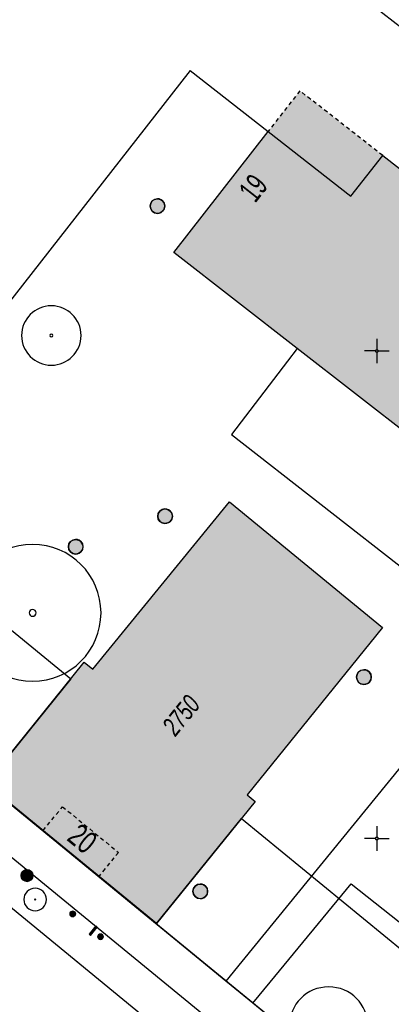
# Model space of a CAD drawing. Header units: metres. Extents: x 2695560 to 2696939, y 1260491 to 1262050.
# Tile 613 of 656: x 2696083 to 2696102, y 1260916 to 1260967. Entities that reach past the tile are written whole.
import ezdxf

# ---------------------------------------------------------------- set-up
doc = ezdxf.new("R2010")
doc.units = ezdxf.units.M
doc.linetypes.add('AUSGEZOGEN', pattern=[0])
doc.linetypes.add('VERDECKT2_S2', pattern=[0.36, 0.2, -0.16])
for name, color, linetype in [('XR$1$AV_Flächen (EO)', 7, 'AUSGEZOGEN'), ('XR$1$AV_Gebäudeflächen (BB)', 7, 'AUSGEZOGEN'), ('XR$1$AV_Gebäudeflächen (EO)', 7, 'AUSGEZOGEN'), ('XR$1$AV_Haus-Nr.', 7, 'AUSGEZOGEN'), ('XR$1$AV_Koordinatennetzpunkte', 7, 'AUSGEZOGEN'), ('XR$1$AV_Linien (BB)', 7, 'AUSGEZOGEN'), ('XR$1$AV_Linien (EO)', 7, 'AUSGEZOGEN'), ('XR$1$AV_Versicherung-Nr.', 7, 'AUSGEZOGEN'), ('XR$1$AW_LK_Schachtdeckel', 24, 'AUSGEZOGEN'), ('XR$1$EW_LK_Bauwerk_FL_Linie_Punkt', 1, 'AUSGEZOGEN'), ('XR$1$EW_LK_Knoten', 1, 'AUSGEZOGEN'), ('XR$1$GR_Baum', 94, 'AUSGEZOGEN'), ('XR$1$Liegenschaftsgrenzen', 7, 'AUSGEZOGEN'), ('XR$1$PFAW', 255, 'AUSGEZOGEN'), ('XR$1$PFEW', 255, 'AUSGEZOGEN'), ('XR$1$RAEW', 8, 'AUSGEZOGEN'), ('XR$1$RP_Abstandslinie', 7, 'AUSGEZOGEN')]:
    doc.layers.add(name, color=color, linetype=linetype)
doc.styles.add('ARIAL', font='arial.ttf')

# ---------------------------------------------------------------- blocks, each defined once
blk = doc.blocks.new('BAV2041')
at = {"color": 7, "transparency": 33554687}
for p, q in [((0, 0.5), (0, 0.05)), ((-0.05, 0), (-0.5, 0)), ((0.05, 0), (0.5, 0)), ((0, -0.05), (0, -0.5))]:
    blk.add_line(p, q, dxfattribs=at)
blk.add_circle((0, 0), 0.05, dxfattribs=at)
for start, end in [(90, 270), (270, 90)]:
    blk.add_arc((0, 0), 0.05, start, end, dxfattribs=at)
blk = doc.blocks.new('WBGR1')
at = {"color": 94, "transparency": 33554687}
for radius, start, end in [(1, 90, 270), (1, 270, 90), (0.05, 90, 270), (0.05, 270, 90)]:
    blk.add_arc((0, 0), radius, start, end, dxfattribs=at)
blk = doc.blocks.new('BAW2082')
at = {"layer": 'XR$1$PFAW', "transparency": 33554687}
blk.add_hatch(color=7, dxfattribs=at).paths.add_polyline_path([(0.509, -0.003), (0.499, 0.098), (0.469, 0.194), (0.42, 0.283), (0.354, 0.359), (0.274, 0.421), (0.183, 0.466), (0.085, 0.491), (-0.016, 0.496), (-0.116, 0.481), (-0.211, 0.446), (-0.297, 0.392), (-0.37, 0.323), (-0.428, 0.24), (-0.468, 0.147), (-0.488, 0.047), (-0.488, -0.054), (-0.468, -0.153), (-0.428, -0.246), (-0.37, -0.329), (-0.297, -0.398), (-0.211, -0.452), (-0.116, -0.487), (-0.016, -0.502), (0.085, -0.497), (0.183, -0.472), (0.274, -0.427), (0.354, -0.366), (0.42, -0.289), (0.469, -0.2), (0.499, -0.104)])
at = {"transparency": 33554687}
for start, end in [(91.19481, 268.80519), (268.80519, 91.19481)]:
    blk.add_arc((0.01, 0), 0.5, start, end, dxfattribs=at)
at = {"layer": 'XR$1$PFAW', "transparency": 33554687}
blk.add_circle((0.009, -0.003), 0.5, dxfattribs=at)
blk = doc.blocks.new('BAW2088')
at = {"layer": 'XR$1$PFAW', "transparency": 33554687}
blk.add_hatch(color=253, dxfattribs=at).paths.add_polyline_path([(0.51, 0), (0.5, 0.101), (0.47, 0.197), (0.421, 0.286), (0.355, 0.362), (0.275, 0.424), (0.184, 0.469), (0.086, 0.494), (-0.015, 0.499), (-0.115, 0.484), (-0.21, 0.449), (-0.296, 0.395), (-0.369, 0.326), (-0.427, 0.243), (-0.467, 0.15), (-0.487, 0.051), (-0.487, -0.051), (-0.467, -0.15), (-0.427, -0.243), (-0.369, -0.326), (-0.296, -0.395), (-0.21, -0.449), (-0.115, -0.484), (-0.015, -0.499), (0.086, -0.494), (0.184, -0.469), (0.275, -0.424), (0.355, -0.362), (0.421, -0.286), (0.47, -0.197), (0.5, -0.101)])
at = {"transparency": 33554687}
for start, end in [(91.19481, 268.80519), (268.80519, 91.19481)]:
    blk.add_arc((0.01, 0), 0.5, start, end, dxfattribs=at)
at = {"layer": 'XR$1$PFAW', "transparency": 33554687}
blk.add_circle((0.01, 0), 0.5, dxfattribs=at)
blk = doc.blocks.new('BEW15')
at = {"layer": 'XR$1$PFEW', "transparency": 33554687}
h = blk.add_hatch(color=7, dxfattribs=at)
h.paths.add_polyline_path([(-0.5, 0), (-0.497, -0.05), (-0.489, -0.1), (-0.477, -0.15), (-0.459, -0.197), (-0.437, -0.242), (-0.41, -0.285), (-0.379, -0.326), (-0.344, -0.362), (-0.306, -0.395), (-0.264, -0.424), (-0.22, -0.449), (-0.173, -0.469), (-0.125, -0.484), (-0.075, -0.494), (-0.025, -0.499), (0.026, -0.499), (0.076, -0.494), (0.126, -0.484), (0.174, -0.469), (0.22, -0.449), (0.265, -0.424), (0.306, -0.395), (0.345, -0.362), (0.38, -0.326), (0.411, -0.285), (0.437, -0.242), (0.46, -0.197), (0.477, -0.15), (0.49, -0.1), (0.498, -0.05), (0.5, 0), (0.498, 0.051), (0.49, 0.101), (0.477, 0.15), (0.46, 0.197), (0.437, 0.243), (0.411, 0.286), (0.38, 0.326), (0.345, 0.363), (0.306, 0.396), (0.265, 0.424), (0.22, 0.449), (0.174, 0.469), (0.126, 0.484), (0.076, 0.494), (0.026, 0.5), (-0.025, 0.5), (-0.075, 0.494), (-0.125, 0.484), (-0.173, 0.469), (-0.22, 0.449), (-0.264, 0.424), (-0.306, 0.396), (-0.344, 0.363), (-0.379, 0.326), (-0.41, 0.286), (-0.437, 0.243), (-0.459, 0.197), (-0.477, 0.15), (-0.489, 0.101), (-0.497, 0.051)])
h.paths.add_polyline_path([(0.01, 0.001), (0.01, 0), (0.01, -0.001), (0.01, -0.002), (0.01, -0.003), (0.009, -0.004), (0.009, -0.005), (0.009, -0.006), (0.008, -0.006), (0.007, -0.007), (0.006, -0.008), (0.006, -0.008), (0.005, -0.009), (0.004, -0.009), (0.003, -0.01), (0.002, -0.01), (0.001, -0.01), (0, -0.01), (-0.001, -0.01), (-0.002, -0.01), (-0.003, -0.009), (-0.004, -0.009), (-0.005, -0.008), (-0.006, -0.008), (-0.007, -0.007), (-0.007, -0.006), (-0.008, -0.006), (-0.008, -0.005), (-0.009, -0.004), (-0.009, -0.003), (-0.009, -0.002), (-0.01, -0.001), (-0.01, 0), (-0.01, 0.001), (-0.009, 0.002), (-0.009, 0.003), (-0.009, 0.004), (-0.008, 0.005), (-0.008, 0.006), (-0.007, 0.007), (-0.007, 0.007), (-0.006, 0.008), (-0.005, 0.009), (-0.004, 0.009), (-0.003, 0.01), (-0.002, 0.01), (-0.001, 0.01), (0, 0.01), (0.001, 0.01), (0.002, 0.01), (0.003, 0.01), (0.004, 0.01), (0.005, 0.009), (0.006, 0.009), (0.006, 0.008), (0.007, 0.007), (0.008, 0.007), (0.009, 0.006), (0.009, 0.005), (0.009, 0.004), (0.01, 0.003), (0.01, 0.002)], flags=16)
at = {"color": 1, "transparency": 33554687}
for start, end in [(0, 180), (180, 0)]:
    blk.add_arc((0, 0), 0.5, start, end, dxfattribs=at)
at = {"layer": 'XR$1$PFEW', "transparency": 33554687}
blk.add_circle((0, 0), 0.5, dxfattribs=at)
blk = doc.blocks.new('BEW957')
at = {"layer": 'XR$1$RAEW', "transparency": 33554687}
blk.add_hatch(color=1, dxfattribs=at).paths.add_polyline_path([(-0.5, 0), (-0.5, -0.05), (-0.49, -0.1), (-0.48, -0.15), (-0.46, -0.2), (-0.44, -0.24), (-0.41, -0.29), (-0.38, -0.33), (-0.34, -0.36), (-0.31, -0.4), (-0.26, -0.42), (-0.22, -0.45), (-0.17, -0.47), (-0.13, -0.48), (-0.08, -0.49), (-0.03, -0.5), (0.03, -0.5), (0.08, -0.49), (0.13, -0.48), (0.17, -0.47), (0.22, -0.45), (0.26, -0.42), (0.31, -0.4), (0.34, -0.36), (0.38, -0.33), (0.41, -0.29), (0.44, -0.24), (0.46, -0.2), (0.48, -0.15), (0.49, -0.1), (0.5, -0.05), (0.5, 0), (0.5, 0.05), (0.49, 0.1), (0.48, 0.15), (0.46, 0.2), (0.44, 0.24), (0.41, 0.29), (0.38, 0.33), (0.34, 0.36), (0.31, 0.4), (0.26, 0.42), (0.22, 0.45), (0.17, 0.47), (0.13, 0.48), (0.08, 0.49), (0.03, 0.5), (-0.03, 0.5), (-0.08, 0.49), (-0.13, 0.48), (-0.17, 0.47), (-0.22, 0.45), (-0.26, 0.42), (-0.31, 0.4), (-0.34, 0.36), (-0.38, 0.33), (-0.41, 0.29), (-0.44, 0.24), (-0.46, 0.2), (-0.48, 0.15), (-0.49, 0.1), (-0.5, 0.05)])
at = {"color": 1, "transparency": 33554687}
for start, end in [(90, 180), (180, 270), (0, 90), (270, 0)]:
    blk.add_arc((0, 0), 0.5, start, end, dxfattribs=at)
at = {"layer": 'XR$1$RAEW', "color": 1, "transparency": 33554687}
blk.add_circle((0, 0), 0.5, dxfattribs=at)
blk = doc.blocks.new('BEWG5')
at = {"transparency": 33554687}
blk.add_hatch(color=1, dxfattribs=at).paths.add_polyline_path([(-0.083375, -0.5), (0.083375, -0.5), (0.083375, 0.5), (-0.083375, 0.5)])
at = {"color": 1, "transparency": 33554687}
blk.add_lwpolyline([(-0.083375, -0.5), (0.083375, -0.5), (0.083375, 0.5), (-0.083375, 0.5), (-0.083375, -0.5)], close=True, dxfattribs=at)

msp = doc.modelspace()

# ---------------------------------------------------------------- hatches: boundary and pattern name
at = {"layer": 'XR$1$AV_Gebäudeflächen (BB)', "true_color": 0xd2d2d2, "transparency": 33554687}
for points in [[(2696090.561, 1260954.865), (2696096.879, 1260949.941), (2696107.189, 1260941.906), (2696121.687, 1260930.607), (2696128.136, 1260938.9), (2696101.27, 1260959.836), (2696099.64, 1260957.746), (2696095.393, 1260961.065)], [(2696089.661, 1260920.45), (2696094.732, 1260926.707), (2696094.312, 1260927.047), (2696101.264, 1260935.624), (2696093.409, 1260942.066), (2696086.399, 1260933.497), (2696085.963, 1260933.854), (2696080.907, 1260927.611)]]:
    msp.add_hatch(color=254, dxfattribs=at).paths.add_polyline_path(points)
at = {"layer": 'XR$1$AV_Gebäudeflächen (EO)', "true_color": 0xebebeb, "transparency": 33554687}
msp.add_hatch(color=7, dxfattribs=at).paths.add_polyline_path([(2696101.27, 1260959.836), (2696097.018, 1260963.15), (2696095.393, 1260961.065), (2696099.64, 1260957.746)])

# ---------------------------------------------------------------- linework, layer by layer
at = {"layer": 'XR$1$AV_Flächen (EO)', "color": 7, "linetype": 'VERDECKT2_S2', "transparency": 33554687}
msp.add_lwpolyline([(2696101.27, 1260959.836), (2696097.018, 1260963.15), (2696095.393, 1260961.065)], dxfattribs=at)
at = {"layer": 'XR$1$AV_Flächen (EO)', "color": 7, "linetype": 'AUSGEZOGEN', "transparency": 33554687}
msp.add_lwpolyline([(2696095.393, 1260961.065), (2696099.64, 1260957.746), (2696101.27, 1260959.836)], dxfattribs=at)
at = {"layer": 'XR$1$AV_Linien (BB)', "color": 7, "linetype": 'AUSGEZOGEN', "transparency": 33554687}
for p, q in [((2696131.595, 1260943.346), (2696096.563, 1260970.812)), ((2696091.389, 1260964.192), (2696095.393, 1260961.065)), ((2696090.561, 1260954.865), (2696095.393, 1260961.065)), ((2696096.879, 1260949.941), (2696090.561, 1260954.865)), ((2696107.189, 1260941.906), (2696096.879, 1260949.941)), ((2696050.612, 1260947.138), (2696097.358, 1260908.864)), ((2696093.23, 1260917.492), (2696078.16, 1260929.83)), ((2696094.605, 1260916.366), (2696093.23, 1260917.492))]:
    msp.add_line(p, q, dxfattribs=at)
for points in [[(2696091.389, 1260964.192), (2696072.043, 1260939.442), (2696069.274, 1260941.509)], [(2696095.393, 1260961.065), (2696099.64, 1260957.746), (2696101.27, 1260959.836), (2696128.136, 1260938.9)], [(2696096.879, 1260949.941), (2696096.385, 1260949.292), (2696093.516, 1260945.523), (2696107.306, 1260934.764), (2696094.051, 1260918.5), (2696093.23, 1260917.492)], [(2696097.358, 1260908.864), (2696098.65, 1260910.389), (2696052.463, 1260948.234)], [(2696094.605, 1260916.366), (2696095.495, 1260917.443), (2696099.659, 1260922.482), (2696106.626, 1260916.966), (2696116.468, 1260929.16), (2696104.542, 1260938.467), (2696106.741, 1260941.324), (2696107.189, 1260941.906)], [(2696121.767, 1260922.029), (2696120.274, 1260923.128), (2696108.361, 1260908.083), (2696105.819, 1260907.186), (2696094.605, 1260916.366)]]:
    msp.add_lwpolyline(points, dxfattribs=at)
msp.add_lwpolyline([(2696089.661, 1260920.45), (2696080.907, 1260927.611), (2696085.963, 1260933.854), (2696086.399, 1260933.497), (2696093.409, 1260942.066), (2696101.264, 1260935.624), (2696094.312, 1260927.047), (2696094.732, 1260926.707), (2696089.661, 1260920.45)], close=True, dxfattribs=at)
at = {"layer": 'XR$1$AV_Linien (EO)', "color": 7, "linetype": 'VERDECKT2_S2', "transparency": 33554687}
msp.add_lwpolyline([(2696083.84, 1260925.211), (2696084.847, 1260926.442), (2696087.711, 1260924.099), (2696086.704, 1260922.869)], dxfattribs=at)
at = {"layer": 'XR$1$Liegenschaftsgrenzen', "color": 7, "linetype": 'AUSGEZOGEN', "transparency": 33554687}
msp.add_lwpolyline([(2696110.31, 1260907.41), (2696106.18, 1260906.89), (2696054.33, 1260949.34)], dxfattribs=at)
at = {"layer": 'XR$1$RP_Abstandslinie', "color": 7, "linetype": 'AUSGEZOGEN', "transparency": 33554687}
msp.add_lwpolyline([(2696004.507, 1260999.152), (2696046.551, 1260964.715), (2696044.011, 1260961.482), (2696054.134, 1260953.53), (2696053.802, 1260953.108), (2696055.902, 1260951.473), (2696056.314, 1260951.998), (2696063.802, 1260946.116), (2696065.938, 1260948.836), (2696085.272, 1260933), (2696080.907, 1260927.611), (2696089.661, 1260920.45), (2696094.023, 1260925.832), (2696108.627, 1260913.871)], dxfattribs=at)

# ---------------------------------------------------------------- block references
at = {"layer": 'XR$1$AV_Koordinatennetzpunkte', "color": 7, "linetype": 'AUSGEZOGEN', "lineweight": -3, "transparency": 33554687, "xscale": 1.25, "yscale": 1.25}
for p in [(2696100.97, 1260949.81), (2696100.97, 1260924.81)]:
    msp.add_blockref('BAV2041', p, dxfattribs=at)
at = {"layer": 'XR$1$AW_LK_Schachtdeckel', "color": 24, "linetype": 'AUSGEZOGEN', "lineweight": -3, "transparency": 33554687}
for name, p, xscale, yscale in [('BAW2082', (2696089.71, 1260957.241), 0.7499999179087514, 0.7499999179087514), ('BAW2082', (2696090.097, 1260941.338), 0.7499999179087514, 0.7499999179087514), ('BAW2082', (2696085.513, 1260939.773), 0.7499999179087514, 0.7499999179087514), ('BAW2088', (2696100.297, 1260933.086), 0.7578193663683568, 0.7578193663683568), ('BAW2082', (2696091.905, 1260922.102), 0.7499999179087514, 0.7499999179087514)]:
    msp.add_blockref(name, p, dxfattribs=dict(at, xscale=xscale, yscale=yscale))
at = {"layer": 'XR$1$EW_LK_Bauwerk_FL_Linie_Punkt', "color": 1, "linetype": 'AUSGEZOGEN', "lineweight": -3, "transparency": 33554687, "xscale": 0.5999999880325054, "yscale": 0.5999999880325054}
msp.add_blockref('BEW15', (2696083.025, 1260922.909), dxfattribs=at)
at = {"layer": 'XR$1$EW_LK_Knoten', "color": 1, "linetype": 'AUSGEZOGEN', "lineweight": -3, "transparency": 33554687, "xscale": 0.2749999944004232, "yscale": 0.2749999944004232}
for p in [(2696085.369, 1260920.945), (2696086.792, 1260919.773)]:
    msp.add_blockref('BEW957', p, dxfattribs=at)
at = {"layer": 'XR$1$EW_LK_Knoten', "color": 1, "linetype": 'AUSGEZOGEN', "lineweight": -3, "transparency": 33554687, "xscale": 0.5499999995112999, "yscale": 0.5499999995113, "rotation": 320.931}
msp.add_blockref('BEWG5', (2696086.415, 1260920.084), dxfattribs=at)
at = {"layer": 'XR$1$GR_Baum', "color": 94, "linetype": 'AUSGEZOGEN', "lineweight": -3, "transparency": 33554687}
for p, xscale, yscale in [((2696084.27, 1260950.603), 1.523822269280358, 1.523822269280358), ((2696083.309, 1260936.381), 3.509939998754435, 3.509939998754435), ((2696083.439, 1260921.682), 0.5820431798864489, 0.5820431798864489), ((2696098.498, 1260915.181), 2.020948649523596, 2.020948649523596)]:
    msp.add_blockref('WBGR1', p, dxfattribs=dict(at, xscale=xscale, yscale=yscale))

# ---------------------------------------------------------------- texts
at = {"layer": 'XR$1$AV_Haus-Nr.', "color": 7, "transparency": 33554687, "char_height": 1.1621, "style": 'ARIAL'}
for s, insert, width, attachment_point, rotation in [('\\W0.64;19', (2696094.17, 1260958.529), 1.59081, 2, 51.849), ('\\W0.70;20', (2696085.494, 1260924.343), 1.68109, 8, 320.7159)]:
    msp.add_mtext(s, dxfattribs=dict(at, insert=insert, width=width, attachment_point=attachment_point, rotation=rotation))
at = {"layer": 'XR$1$AV_Versicherung-Nr.', "color": 7, "transparency": 33554687, "insert": (2696090.933, 1260931.128), "char_height": 0.96842, "width": 2.46457, "attachment_point": 5, "rotation": 50.976, "style": 'ARIAL'}
msp.add_mtext('\\A1;{\\fArial|i1|b0;\\H0.968418;\\W0.700000;\\C7;2750}\\P', dxfattribs=at)

doc.saveas('drawing.dxf')
